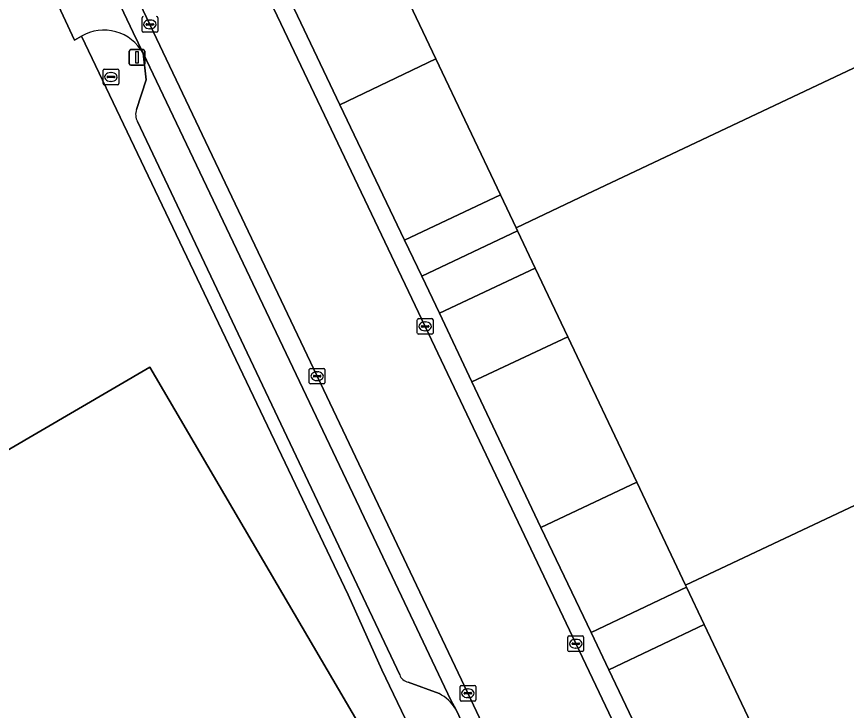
# Model space of a CAD drawing. Extents: x 157692 to 159674, y 381452 to 383291.
# Drawn here: x 159399 to 159452, y 382547 to 382591.3 of the extents above; entities that cross this region are included whole.
import ezdxf

# ---------------------------------------------------------------- set-up
doc = ezdxf.new("R2010")
doc.units = 0
for name, color, linetype in [('IMGEO_Brandkraan', 7, 'Continuous'), ('IMGEO_Erf', 7, 'Continuous'), ('IMGEO_Kolk', 7, 'Continuous'), ('IMGEO_Lichtmast', 7, 'Continuous'), ('IMGEO_Pand', 7, 'Continuous'), ('IMGEO_Parkeervlak_open', 7, 'Continuous'), ('IMGEO_Rijbaan_lokaal_open', 7, 'Continuous'), ('IMGEO_Voetpad_open', 7, 'Continuous')]:
    doc.layers.add(name, color=color, linetype=linetype)

msp = doc.modelspace()

# ---------------------------------------------------------------- linework, layer by layer
at = {"layer": 'IMGEO_Brandkraan'}
for p, q in [((159404.491, 382587.036), (159404.491, 382587.888)), ((159404.566, 382587.962), (159405.418, 382587.962)), ((159405.492, 382587.888), (159405.492, 382587.036)), ((159404.75, 382587.456), (159404.75, 382587.468)), ((159405.188, 382587.419), (159404.79, 382587.419)), ((159404.793, 382587.505), (159405.191, 382587.505)), ((159404.979, 382587.742), (159405.004, 382587.742)), ((159405.234, 382587.468), (159405.234, 382587.456)), ((159405.418, 382586.962), (159404.566, 382586.962)), ((159405.002, 382587.182), (159404.977, 382587.182))]:
    msp.add_line(p, q, dxfattribs=at)
for points in [[(159404.491, 382587.036), (159404.491, 382587.888)], [(159404.566, 382587.962), (159405.418, 382587.962)], [(159405.492, 382587.888), (159405.492, 382587.036)], [(159405.418, 382586.962), (159404.566, 382586.962)]]:
    msp.add_lwpolyline(points, dxfattribs=at)
for centre, radius, start, end in [((159404.568, 382587.886), 0.0765, 91.552, 178.448), ((159404.568, 382587.886), 0.0765, 91.552, 178.448), ((159405.416, 382587.886), 0.0765, 1.552, 88.448), ((159405.416, 382587.886), 0.0765, 1.552, 88.448), ((159404.79, 382587.465), 0.0403, 85.8775, 175.7526), ((159404.787, 382587.455), 0.0366, 178.938, 274.7102), ((159405.191, 382587.462), 0.043, 264.8664, 352.4533), ((159405.195, 382587.467), 0.0386, 1.7309, 96.639), ((159404.568, 382587.038), 0.0765, 181.552, 268.448), ((159404.568, 382587.038), 0.0765, 181.552, 268.448), ((159405.416, 382587.038), 0.0765, 271.552, 358.448), ((159405.416, 382587.038), 0.0765, 271.552, 358.448)]:
    msp.add_arc(centre, radius, start, end, dxfattribs=at)
for centre, major_axis, ratio, start_param, end_param in [((159404.978, 382587.462), (-0.387, 0.002), 0.722429, 4.712389, 7.853982), ((159405.003, 382587.462), (-0.39, 0.002), 0.717154, 1.570796, 4.712389)]:
    msp.add_ellipse(centre, major_axis=major_axis, ratio=ratio, start_param=start_param, end_param=end_param, dxfattribs=at)
at = {"layer": 'IMGEO_Erf'}
for points in [[(159457.747, 382693.848), (159395.393, 382664.185), (159391.038, 382662.114), (159395.104, 382653.445), (159397.221, 382648.931), (159399.038, 382645.058), (159406.52, 382629.253), (159411.927, 382617.832), (159416.284, 382608.627), (159420.362, 382599.99), (159421.176, 382598.267), (159425.755, 382588.618), (159429.883, 382579.92), (159430.876, 382577.828), (159435.395, 382579.969), (159500, 382610.545), (159518.046, 382619.086)], [(159431.25, 382530.825), (159428.685, 382536.198), (159425.037, 382543.837), (159422.295, 382549.58), (159420.139, 382554.366), (159403.112, 382590.063), (159402.678, 382589.824), (159399.493, 382596.661), (159399.854, 382597.057), (159394.163, 382609.004), (159392.043, 382613.456), (159391.631, 382614.321), (159389.743, 382618.283), (159389.254, 382619.31), (159383.053, 382632.329), (159380.192, 382638.335), (159379.933, 382638.221), (159376.205, 382646.051), (159376.458, 382646.396), (159366.788, 382666.68)], [(159356.983, 382564.555), (159366.071, 382569.881), (159377.273, 382576.446), (159376.249, 382578.175), (159373.394, 382582.993), (159365.569, 382578.462), (159359.044, 382589.689), (159382.738, 382603.482), (159389.255, 382592.25), (159386.095, 382590.415), (159386.856, 382589.111), (159387.654, 382589.559), (159388.214, 382589.419), (159389.694, 382586.873), (159389.557, 382586.3), (159388.757, 382585.825), (159393.323, 382577.967), (159393.505, 382577.655), (159386.136, 382573.369), (159393.529, 382560.787), (159407.476, 382568.918), (159423.239, 382542.012)]]:
    msp.add_lwpolyline(points, dxfattribs=at)
at = {"layer": 'IMGEO_Kolk'}
for p, q in [((159406.981, 382590.394), (159406.981, 382591.246)), ((159407.469, 382591.1), (159407.494, 382591.1)), ((159407.982, 382591.246), (159407.982, 382590.394)), ((159407.24, 382590.814), (159407.24, 382590.826)), ((159407.678, 382590.777), (159407.28, 382590.777)), ((159407.283, 382590.863), (159407.681, 382590.863)), ((159407.492, 382590.54), (159407.467, 382590.54)), ((159407.724, 382590.826), (159407.724, 382590.814)), ((159407.908, 382590.32), (159407.056, 382590.32)), ((159424.563, 382571.099), (159424.563, 382571.951)), ((159424.638, 382572.025), (159425.49, 382572.025)), ((159425.564, 382571.951), (159425.564, 382571.099)), ((159424.822, 382571.519), (159424.822, 382571.531)), ((159425.26, 382571.482), (159424.862, 382571.482)), ((159424.865, 382571.568), (159425.263, 382571.568)), ((159425.051, 382571.805), (159425.076, 382571.805)), ((159425.306, 382571.531), (159425.306, 382571.519)), ((159425.49, 382571.025), (159424.638, 382571.025)), ((159425.074, 382571.245), (159425.049, 382571.245)), ((159417.664, 382567.917), (159417.664, 382568.769)), ((159417.739, 382568.843), (159418.591, 382568.843)), ((159418.665, 382568.769), (159418.665, 382567.917)), ((159417.923, 382568.337), (159417.923, 382568.349)), ((159418.361, 382568.3), (159417.963, 382568.3)), ((159417.966, 382568.386), (159418.364, 382568.386)), ((159418.152, 382568.623), (159418.177, 382568.623)), ((159418.407, 382568.349), (159418.407, 382568.337)), ((159418.591, 382567.843), (159417.739, 382567.843)), ((159418.175, 382568.063), (159418.15, 382568.063)), ((159434.258, 382551.745), (159435.11, 382551.745)), ((159434.183, 382550.819), (159434.183, 382551.671)), ((159434.442, 382551.239), (159434.442, 382551.251)), ((159434.88, 382551.202), (159434.482, 382551.202)), ((159434.485, 382551.288), (159434.883, 382551.288)), ((159434.671, 382551.525), (159434.696, 382551.525)), ((159434.926, 382551.251), (159434.926, 382551.239)), ((159435.184, 382551.671), (159435.184, 382550.819)), ((159435.11, 382550.745), (159434.258, 382550.745)), ((159434.694, 382550.965), (159434.669, 382550.965)), ((159427.364, 382548.581), (159428.216, 382548.581)), ((159427.289, 382547.655), (159427.289, 382548.507)), ((159427.548, 382548.075), (159427.548, 382548.087)), ((159427.986, 382548.038), (159427.588, 382548.038)), ((159427.591, 382548.124), (159427.989, 382548.124)), ((159427.777, 382548.361), (159427.802, 382548.361)), ((159428.032, 382548.087), (159428.032, 382548.075)), ((159428.29, 382548.507), (159428.29, 382547.655)), ((159428.216, 382547.581), (159427.364, 382547.581)), ((159427.8, 382547.801), (159427.775, 382547.801))]:
    msp.add_line(p, q, dxfattribs=at)
for points in [[(159406.981, 382590.394), (159406.981, 382591.246)], [(159407.982, 382591.246), (159407.982, 382590.394)], [(159407.908, 382590.32), (159407.056, 382590.32)], [(159424.563, 382571.099), (159424.563, 382571.951)], [(159424.638, 382572.025), (159425.49, 382572.025)], [(159425.564, 382571.951), (159425.564, 382571.099)], [(159425.49, 382571.025), (159424.638, 382571.025)], [(159417.664, 382567.917), (159417.664, 382568.769)], [(159417.739, 382568.843), (159418.591, 382568.843)], [(159418.665, 382568.769), (159418.665, 382567.917)], [(159418.591, 382567.843), (159417.739, 382567.843)], [(159434.258, 382551.745), (159435.11, 382551.745)], [(159434.183, 382550.819), (159434.183, 382551.671)], [(159435.184, 382551.671), (159435.184, 382550.819)], [(159435.11, 382550.745), (159434.258, 382550.745)], [(159427.364, 382548.581), (159428.216, 382548.581)], [(159427.289, 382547.655), (159427.289, 382548.507)], [(159428.29, 382548.507), (159428.29, 382547.655)], [(159428.216, 382547.581), (159427.364, 382547.581)]]:
    msp.add_lwpolyline(points, dxfattribs=at)
for centre, radius, start, end in [((159407.058, 382591.244), 0.0765, 91.552, 178.448), ((159407.058, 382591.244), 0.0765, 91.552, 178.448), ((159407.906, 382591.244), 0.0765, 1.552, 88.448), ((159407.906, 382591.244), 0.0765, 1.552, 88.448), ((159407.28, 382590.823), 0.0403, 85.8775, 175.7526), ((159407.277, 382590.813), 0.0366, 178.938, 274.7102), ((159407.681, 382590.82), 0.043, 264.8664, 352.4533), ((159407.685, 382590.825), 0.0386, 1.7309, 96.639), ((159407.058, 382590.396), 0.0765, 181.552, 268.448), ((159407.058, 382590.396), 0.0765, 181.552, 268.448), ((159407.906, 382590.396), 0.0765, 271.552, 358.448), ((159407.906, 382590.396), 0.0765, 271.552, 358.448), ((159424.64, 382571.949), 0.0765, 91.552, 178.448), ((159424.64, 382571.949), 0.0765, 91.552, 178.448), ((159425.488, 382571.949), 0.0765, 1.552, 88.448), ((159425.488, 382571.949), 0.0765, 1.552, 88.448), ((159424.862, 382571.528), 0.0403, 85.8775, 175.7526), ((159424.859, 382571.518), 0.0366, 178.938, 274.7102), ((159425.263, 382571.525), 0.043, 264.8664, 352.4533), ((159425.267, 382571.53), 0.0386, 1.7309, 96.639), ((159424.64, 382571.101), 0.0765, 181.552, 268.448), ((159424.64, 382571.101), 0.0765, 181.552, 268.448), ((159425.488, 382571.101), 0.0765, 271.552, 358.448), ((159425.488, 382571.101), 0.0765, 271.552, 358.448), ((159417.741, 382568.767), 0.0765, 91.552, 178.448), ((159417.741, 382568.767), 0.0765, 91.552, 178.448), ((159418.589, 382568.767), 0.0765, 1.552, 88.448), ((159418.589, 382568.767), 0.0765, 1.552, 88.448), ((159417.963, 382568.346), 0.0403, 85.8775, 175.7526), ((159417.96, 382568.336), 0.0366, 178.938, 274.7102), ((159418.364, 382568.343), 0.043, 264.8664, 352.4533), ((159418.368, 382568.348), 0.0386, 1.7309, 96.639), ((159417.741, 382567.919), 0.0765, 181.552, 268.448), ((159417.741, 382567.919), 0.0765, 181.552, 268.448), ((159418.589, 382567.919), 0.0765, 271.552, 358.448), ((159418.589, 382567.919), 0.0765, 271.552, 358.448), ((159434.26, 382551.669), 0.0765, 91.552, 178.448), ((159434.26, 382551.669), 0.0765, 91.552, 178.448), ((159435.108, 382551.669), 0.0765, 1.552, 88.448), ((159435.108, 382551.669), 0.0765, 1.552, 88.448), ((159434.482, 382551.248), 0.0403, 85.8775, 175.7526), ((159434.479, 382551.238), 0.0366, 178.938, 274.7102), ((159434.883, 382551.245), 0.043, 264.8664, 352.4533), ((159434.887, 382551.25), 0.0386, 1.7309, 96.639), ((159434.26, 382550.821), 0.0765, 181.552, 268.448), ((159434.26, 382550.821), 0.0765, 181.552, 268.448), ((159435.108, 382550.821), 0.0765, 271.552, 358.448), ((159435.108, 382550.821), 0.0765, 271.552, 358.448), ((159427.366, 382548.505), 0.0765, 91.552, 178.448), ((159427.366, 382548.505), 0.0765, 91.552, 178.448), ((159428.214, 382548.505), 0.0765, 1.552, 88.448), ((159428.214, 382548.505), 0.0765, 1.552, 88.448), ((159427.588, 382548.084), 0.0403, 85.8775, 175.7526), ((159427.585, 382548.074), 0.0366, 178.938, 274.7102), ((159427.989, 382548.081), 0.043, 264.8664, 352.4533), ((159427.993, 382548.086), 0.0386, 1.7309, 96.639), ((159427.366, 382547.657), 0.0765, 181.552, 268.448), ((159427.366, 382547.657), 0.0765, 181.552, 268.448), ((159428.214, 382547.657), 0.0765, 271.552, 358.448), ((159428.214, 382547.657), 0.0765, 271.552, 358.448)]:
    msp.add_arc(centre, radius, start, end, dxfattribs=at)
for centre, major_axis, ratio, start_param, end_param in [((159407.468, 382590.82), (-0.387, 0.002), 0.722429, 4.712389, 7.853982), ((159407.493, 382590.82), (-0.39, 0.002), 0.717154, 1.570796, 4.712389), ((159425.05, 382571.525), (-0.387, 0.002), 0.722429, 4.712389, 7.853982), ((159425.075, 382571.525), (-0.39, 0.002), 0.717154, 1.570796, 4.712389), ((159418.151, 382568.343), (-0.387, 0.002), 0.722429, 4.712389, 7.853982), ((159418.176, 382568.343), (-0.39, 0.002), 0.717154, 1.570796, 4.712389), ((159434.67, 382551.245), (-0.387, 0.002), 0.722429, 4.712389, 7.853982), ((159434.695, 382551.245), (-0.39, 0.002), 0.717154, 1.570796, 4.712389), ((159427.776, 382548.081), (-0.387, 0.002), 0.722429, 4.712389, 7.853982), ((159427.801, 382548.081), (-0.39, 0.002), 0.717154, 1.570796, 4.712389)]:
    msp.add_ellipse(centre, major_axis=major_axis, ratio=ratio, start_param=start_param, end_param=end_param, dxfattribs=at)
at = {"layer": 'IMGEO_Lichtmast'}
for p, q in [((159406.163, 382588.31), (159406.163, 382589.11)), ((159406.163, 382589.11), (159406.163, 382588.31)), ((159406.263, 382589.21), (159407.053, 382589.21)), ((159407.053, 382589.21), (159406.263, 382589.21)), ((159407.153, 382589.11), (159407.153, 382588.31)), ((159407.153, 382588.31), (159407.153, 382589.11)), ((159407.053, 382588.21), (159406.263, 382588.21)), ((159406.263, 382588.21), (159407.053, 382588.21))]:
    msp.add_line(p, q, dxfattribs=at)
msp.add_lwpolyline([(159406.583, 382589.085), (159406.733, 382589.085), (159406.733, 382588.335), (159406.583, 382588.335), (159406.583, 382589.085)], dxfattribs=at)
for centre, start, end in [((159406.263, 382589.11), 90, 180), ((159406.263, 382589.11), 90, 180), ((159407.053, 382589.11), 0, 90), ((159407.053, 382589.11), 360, 90), ((159406.263, 382588.31), 180, 270), ((159406.263, 382588.31), 180, 270), ((159407.053, 382588.31), 270, 0), ((159407.053, 382588.31), 270, 0)]:
    msp.add_arc(centre, 0.1, start, end, dxfattribs=at)
at = {"layer": 'IMGEO_Pand'}
for points in [[(159528.818, 382596.396), (159518.046, 382619.086), (159500, 382610.545), (159435.395, 382579.969), (159430.876, 382577.828), (159430.968, 382577.633), (159432.096, 382575.253), (159434.182, 382570.851), (159438.576, 382561.575), (159441.696, 382554.989), (159486.85, 382576.298), (159487.478, 382576.594), (159493.939, 382579.689), (159493.871, 382579.821), (159500, 382582.728)], [(159500, 382548.501), (159490.337, 382568.927), (159486.85, 382576.298), (159441.696, 382554.989), (159441.756, 382554.863), (159442.889, 382552.472), (159450.458, 382536.496), (159455.795, 382525.229), (159457.923, 382520.738), (159462.093, 382511.955), (159500, 382530.155), (159507.084, 382533.556)]]:
    msp.add_lwpolyline(points, close=True, dxfattribs=at)
msp.add_lwpolyline([(159423.239, 382542.012), (159407.476, 382568.918), (159393.529, 382560.787), (159386.136, 382573.369), (159393.505, 382577.655), (159393.323, 382577.967), (159388.757, 382585.825), (159389.557, 382586.3), (159389.694, 382586.873), (159388.214, 382589.419), (159387.654, 382589.559), (159386.856, 382589.111), (159386.095, 382590.415), (159389.255, 382592.25), (159382.738, 382603.482), (159359.044, 382589.689), (159365.569, 382578.462), (159373.394, 382582.993), (159376.249, 382578.175), (159377.273, 382576.446), (159366.071, 382569.881), (159356.983, 382564.555)], dxfattribs=at)
at = {"layer": 'IMGEO_Parkeervlak_open'}
for points in [[(159420.362, 382599.99), (159414.212, 382597.075), (159419.622, 382585.687), (159425.755, 382588.618), (159421.176, 382598.267)], [(159429.883, 382579.92), (159423.749, 382577.029), (159424.841, 382574.739), (159430.968, 382577.633), (159430.876, 382577.828)], [(159432.096, 382575.253), (159425.976, 382572.359), (159428.051, 382567.973), (159434.182, 382570.851)], [(159441.696, 382554.989), (159438.576, 382561.575), (159432.456, 382558.68), (159435.667, 382551.957), (159441.756, 382554.863)], [(159442.889, 382552.472), (159436.799, 382549.567), (159444.383, 382533.627), (159450.458, 382536.496)]]:
    msp.add_lwpolyline(points, close=True, dxfattribs=at)
for points in [[(159427.013, 382547.067), (159426.713, 382547.645), (159420.981, 382559.71), (159420.871, 382559.941), (159407.044, 382588.979), (159407.235, 382587.279), (159406.625, 382585.385)], [(159406.683, 382584.606), (159423.441, 382549.267)], [(159423.98, 382548.792), (159425.952, 382548.056)]]:
    msp.add_lwpolyline(points, dxfattribs=at)
for centre, radius, start, end in [((159407.563, 382585.063), 0.991, 161.0543, 207.4619), ((159424.085, 382549.455), 0.671, 196.2639, 260.9591), ((159424.757, 382545.711), 2.632, 31.0177, 63.0053)]:
    msp.add_arc(centre, radius, start, end, dxfattribs=at)
at = {"layer": 'IMGEO_Rijbaan_lokaal_open'}
for points in [[(159487.385, 382439.761), (159486.026, 382443.247), (159478.704, 382458.654), (159470.752, 382475.35), (159461.115, 382495.595), (159459.024, 382500), (159452.914, 382512.868), (159447.087, 382525.115), (159444.2, 382531.26), (159434.696, 382551.256), (159425.065, 382571.526), (159414.344, 382594.082), (159407.094, 382609.313), (159397.429, 382629.658), (159386.831, 382652.062), (159379.76, 382666.885), (159377.482, 382671.691), (159371.1, 382685.156)], [(159364.133, 382682.09), (159370.601, 382668.466), (159372.875, 382663.676), (159380.112, 382648.455), (159390.376, 382626.786), (159400.305, 382605.921), (159407.48, 382590.819), (159418.163, 382568.343), (159427.789, 382548.081), (159440.105, 382521.981), (159445.857, 382509.905), (159450.581, 382500), (159454.302, 382492.199), (159463.913, 382472.06), (159471.959, 382455.206), (159479.17, 382440.093)]]:
    msp.add_lwpolyline(points, dxfattribs=at)
at = {"layer": 'IMGEO_Voetpad_open'}
for points in [[(159407.48, 382590.819), (159400.305, 382605.921), (159390.376, 382626.786), (159380.112, 382648.455), (159372.875, 382663.676), (159370.601, 382668.466), (159369.547, 382667.972), (159376.988, 382652.309), (159377.19, 382651.884), (159379.012, 382647.966), (159384.221, 382637.053), (159392.791, 382619.044), (159394.525, 382615.39), (159398.446, 382607.126), (159399.338, 382605.241), (159400.552, 382602.666), (159400.656, 382602.446), (159406.423, 382590.307), (159407.044, 382588.979), (159420.871, 382559.941), (159420.981, 382559.71), (159426.713, 382547.645), (159427.013, 382547.067), (159432.678, 382535.071)], [(159397.429, 382629.658), (159407.094, 382609.313), (159414.344, 382594.082), (159425.065, 382571.526), (159434.696, 382551.256), (159444.2, 382531.26)], [(159444.383, 382533.627), (159436.799, 382549.567), (159435.667, 382551.957), (159432.456, 382558.68), (159428.051, 382567.973), (159425.976, 382572.359), (159424.841, 382574.739), (159423.749, 382577.029), (159419.622, 382585.687), (159414.212, 382597.075), (159405.731, 382614.892), (159400.296, 382626.333)], [(159407.044, 382588.979), (159406.423, 382590.307), (159400.656, 382602.446)], [(159399.854, 382597.057), (159399.493, 382596.661), (159402.678, 382589.824), (159403.112, 382590.063)], [(159455.567, 382486.812), (159470.42, 382455.724), (159470.917, 382454.683), (159473.507, 382449.263), (159473.603, 382449.055), (159477.664, 382440.543), (159477.965, 382439.912), (159478.166, 382439.491), (159483.476, 382428.318), (159484.765, 382428.925), (159483.505, 382431.592), (159479.17, 382440.093), (159471.959, 382455.206), (159463.913, 382472.06), (159454.302, 382492.199), (159450.581, 382500), (159445.857, 382509.905), (159440.105, 382521.981), (159427.789, 382548.081), (159418.163, 382568.343), (159407.48, 382590.819)], [(159403.112, 382590.063), (159420.139, 382554.366), (159422.295, 382549.58), (159425.037, 382543.837), (159428.685, 382536.198), (159431.25, 382530.825), (159431.34, 382530.637)], [(159406.625, 382585.385), (159407.235, 382587.279), (159407.044, 382588.979)], [(159423.441, 382549.267), (159406.683, 382584.606)], [(159425.952, 382548.056), (159423.98, 382548.792)], [(159432.678, 382535.071), (159427.013, 382547.067)]]:
    msp.add_lwpolyline(points, dxfattribs=at)
for points in [[(159423.749, 382577.029), (159429.883, 382579.92), (159425.755, 382588.618), (159419.622, 382585.687)], [(159425.976, 382572.359), (159432.096, 382575.253), (159430.968, 382577.633), (159424.841, 382574.739)], [(159432.456, 382558.68), (159438.576, 382561.575), (159434.182, 382570.851), (159428.051, 382567.973)], [(159436.799, 382549.567), (159442.889, 382552.472), (159441.756, 382554.863), (159435.667, 382551.957)]]:
    msp.add_lwpolyline(points, close=True, dxfattribs=at)
for centre, radius, start, end in [((159404.555, 382587.624), 2.834, 28.5659, 120.6085), ((159404.555, 382587.624), 2.834, 28.5659, 120.6085), ((159407.563, 382585.063), 0.991, 161.0543, 207.4619), ((159424.085, 382549.455), 0.671, 196.2639, 260.9591), ((159424.757, 382545.711), 2.632, 31.0177, 63.0053)]:
    msp.add_arc(centre, radius, start, end, dxfattribs=at)

doc.saveas('drawing.dxf')
